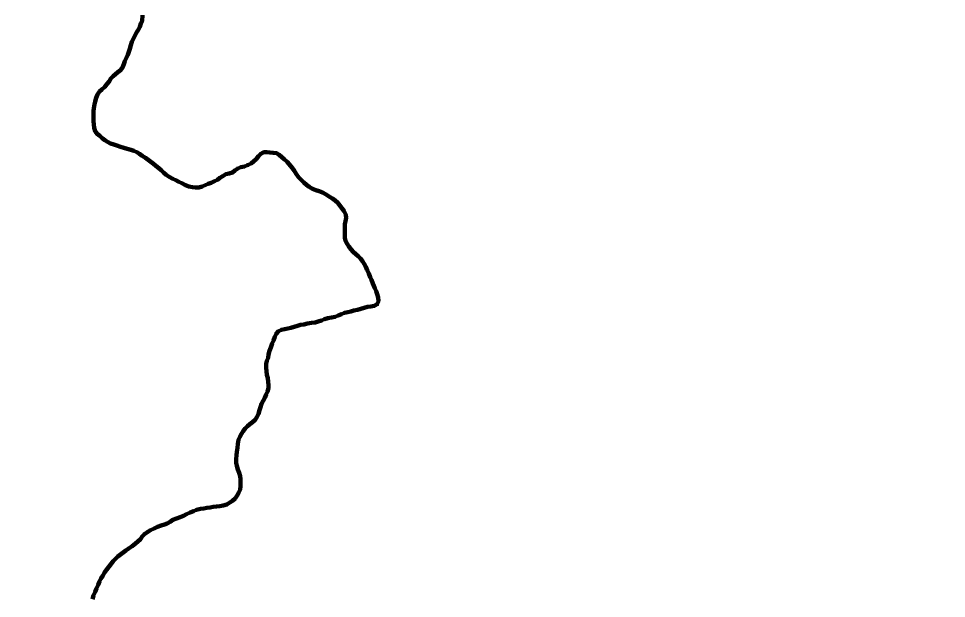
# Model space of a CAD drawing. Extents: x 553962 to 842807, y 8883888 to 9032388.
# Drawn here: x 738368 to 742094, y 8963311 to 8965639 of the extents above; entities that cross this region are included whole.
import ezdxf

# ---------------------------------------------------------------- set-up
doc = ezdxf.new("R2010")
doc.units = 0
doc.header["$LTSCALE"] = 20
for name, color, linetype, lineweight in [('24', 7, 'Continuous', 25), ('53', 7, 'Continuous', 106), ('9', 7, 'Continuous', 90)]:
    doc.layers.add(name, color=color, linetype=linetype, lineweight=lineweight)

msp = doc.modelspace()

# ---------------------------------------------------------------- linework, layer by layer
at = {"layer": '24', "lineweight": 53}
for points in [[(738865.45, 8965653.49), (738863.85, 8965629.06), (738863.85, 8965628.37), (738858.79, 8965619.79), (738855, 8965606.57), (738849.28, 8965594.91), (738841.61, 8965583.7), (738835.68, 8965572.69), (738829.06, 8965559.29), (738822.88, 8965546.11), (738818.65, 8965532.57), (738814.74, 8965518.37), (738810.51, 8965505.16), (738806.31, 8965493.26), (738800.36, 8965480.72), (738794.84, 8965468.18), (738790.85, 8965455.94), (738785.43, 8965442.86), (738777.55, 8965432.52), (738766.56, 8965424.74), (738756.33, 8965416.73), (738746.95, 8965407.72), (738738.65, 8965398.16), (738730.98, 8965387.28), (738722.76, 8965375.86), (738714.11, 8965365.11), (738702.65, 8965354.94), (738693.28, 8965346.26), (738685.17, 8965334.84), (738679.08, 8965320.68)], [(738679.08, 8965320.68), (738674.73, 8965306.49), (738672.36, 8965293.79), (738670.53, 8965280.11), (738669.13, 8965267.08), (738668.93, 8965253.91), (738668.91, 8965252.25)], [(738668.91, 8965252.25), (738668.73, 8965240.32), (738668.85, 8965226.94), (738670.49, 8965213.42), (738671.6, 8965200.57), (738675.54, 8965187.89), (738683.21, 8965177.12), (738694.17, 8965168.7), (738703.17, 8965159.65), (738713.8, 8965150.9), (738725.12, 8965143.89), (738737.43, 8965138.27), (738750.19, 8965134.07), (738762.31, 8965129.98), (738777.67, 8965124.54), (738790.66, 8965120.98), (738803.86, 8965116.55), (738817.93, 8965112.11), (738831.14, 8965108.11), (738842.47, 8965102.62), (738853.35, 8965095.94), (738864.01, 8965088.82), (738877.05, 8965080.8), (738887.58, 8965072.82), (738899.09, 8965064.39), (738909.3, 8965056.3), (738918.85, 8965048.01), (738930.57, 8965038.92), (738940.11, 8965030.3), (738950.84, 8965020.57), (738961.04, 8965012.16), (738972.88, 8965004.05), (738987.11, 8964996.12), (738999.75, 8964990.72), (739011.84, 8964984.45), (739023.72, 8964978.85), (739038.71, 8964971.13), (739051.68, 8964965.5), (739065.99, 8964962.58), (739078.9, 8964960.76), (739091.51, 8964960.69), (739105.18, 8964965.72), (739117.65, 8964970.87), (739129.15, 8964975.82), (739141.28, 8964980), (739154.42, 8964986.01), (739166.04, 8964992.48), (739176.27, 8965000.06), (739187.8, 8965007.19), (739200.3, 8965014.19), (739213.29, 8965017.59), (739226.51, 8965021.32), (739236.74, 8965029.12), (739247.95, 8965037.44), (739260.32, 8965042.38), (739274.38, 8965044.9), (739286.98, 8965050.92), (739290.36, 8965051.64), (739301.87, 8965058), (739312.88, 8965066.55), (739322.36, 8965075.33), (739330.8, 8965086.53), (739340.08, 8965096.4), (739352.03, 8965102.87), (739364.54, 8965103.45)], [(739364.54, 8965103.45), (739376.91, 8965101.43), (739390.48, 8965100.25), (739403.19, 8965099.42), (739414.3, 8965092.95), (739425.13, 8965083.33), (739434.13, 8965074.61), (739445.83, 8965064.22), (739454.28, 8965054.96), (739466.12, 8965039.89), (739474.44, 8965028.89), (739482.82, 8965015.39), (739491.99, 8965003.18), (739502.8, 8964991.61), (739513.51, 8964980.9), (739523.7, 8964971.83), (739534.46, 8964964.17), (739547.61, 8964956.26), (739561.23, 8964950.96), (739575.4, 8964946.4), (739588.59, 8964941.1), (739602.38, 8964932.96)], [(739602.38, 8964932.96), (739616.92, 8964923.4), (739629, 8964917.03), (739639.32, 8964909.05), (739649.61, 8964899.54), (739658.48, 8964888.87), (739666.48, 8964878.53), (739674.67, 8964866.66), (739681.73, 8964851.98), (739683.06, 8964838.91), (739680.69, 8964826.1), (739678.33, 8964813.74), (739678.13, 8964801.01), (739677.9, 8964785.89), (739677.7, 8964772.19), (739677.94, 8964759.67), (739680.58, 8964747.23), (739687.36, 8964735.06), (739694.26, 8964724.52), (739702.89, 8964712.75), (739711, 8964702.3), (739721.63, 8964693.45), (739731.74, 8964686.02), (739740.62, 8964676.32), (739748.4, 8964665.87), (739755.84, 8964654.45), (739762.41, 8964643.26), (739768.18, 8964629.69), (739774.06, 8964615.46), (739779.61, 8964601.35), (739784.54, 8964589.86), (739790.52, 8964575.41), (739797.86, 8964557.36), (739803.43, 8964544.66), (739808.03, 8964532.3), (739811.64, 8964519.3), (739812.5, 8964504.6), (739808.08, 8964492.7), (739796.02, 8964485.8), (739781.85, 8964483.72), (739768.99, 8964482.05), (739755.89, 8964478.21), (739742.67, 8964474.26), (739729.01, 8964469.89), (739714.72, 8964466.83), (739702.39, 8964463.85), (739689.5, 8964460.44), (739676.85, 8964457.69), (739664.27, 8964452.64), (739651.67, 8964446.95), (739638.67, 8964442.56), (739625.03, 8964439.28), (739609.97, 8964436.12), (739596.43, 8964432.5), (739584.51, 8964427.67), (739571.49, 8964422.63), (739558.93, 8964419.22), (739544.45, 8964417.47), (739528.22, 8964415.74), (739513.7, 8964411.82), (739500.17, 8964409.18), (739488.05, 8964406.09), (739473.97, 8964402.16), (739461.08, 8964398.42), (739448.42, 8964395.56)], [(739448.42, 8964395.56), (739436.08, 8964391.92), (739423, 8964389.83), (739411.06, 8964384.34), (739402.21, 8964373.91), (739397.13, 8964361.91), (739391.03, 8964346.55), (739386.39, 8964334.54), (739381.03, 8964318.19), (739375.28, 8964305), (739371.59, 8964290.69), (739369.43, 8964277.56), (739365.23, 8964265.76), (739362.64, 8964252.96), (739362.41, 8964237.3), (739362.84, 8964223.25), (739364.8, 8964208.87), (739368.18, 8964195.22), (739370.26, 8964181.27), (739371.58, 8964168.19), (739371.38, 8964155.25), (739367.6, 8964142.36), (739362.42, 8964130.46), (739356.12, 8964116.85), (739349.64, 8964105.19), (739343.57, 8964092.44), (739339.13, 8964079.23), (739335.9, 8964067.09), (739331.55, 8964052.57), (739325.15, 8964039.17), (739317.81, 8964028.07), (739306.69, 8964019.53), (739296.57, 8964011.3), (739286.55, 8964003.5), (739277.05, 8963993.52), (739269.61, 8963983.29), (739262.59, 8963972.51)], [(739262.59, 8963972.51), (739256.65, 8963960.52), (739251.02, 8963947.98), (739248.82, 8963931.59), (739246.9, 8963916.22), (739244.85, 8963900.48), (739242.71, 8963886.33), (739241.87, 8963870.58), (739241.66, 8963856.03), (739244.39, 8963843.14), (739248.55, 8963828.53), (739253.7, 8963815.25), (739258.25, 8963802.7), (739259.16, 8963789.71), (739258.97, 8963776.62), (739258.51, 8963761.96), (739256.99, 8963748.64), (739252.44, 8963736.58), (739245.59, 8963724.3), (739237.9, 8963713.25), (739227.44, 8963703.21), (739216.41, 8963695.96), (739203.93, 8963688.86), (739189.78, 8963684.45), (739175.55, 8963682.34), (739162.42, 8963680.82), (739149.65, 8963679.17), (739136.99, 8963676.92), (739124.21, 8963674.79), (739111.56, 8963672.9), (739098.06, 8963670.9), (739082.58, 8963666.63), (739070.25, 8963661.7), (739056.33, 8963656.31), (739041.79, 8963649.72), (739030.05, 8963643.58), (739016.73, 8963637.57), (739002.22, 8963632.68), (738987.69, 8963626.94), (738976.66, 8963619.57), (738964.91, 8963612.82), (738953.31, 8963608.13), (738940.26, 8963604.06), (738925.13, 8963598.81), (738912.42, 8963592.68), (738898.11, 8963585.6), (738886.37, 8963579.09), (738873.12, 8963569.93), (738864.36, 8963559.75), (738857.04, 8963549.18), (738846.84, 8963540.46), (738837.38, 8963532.23), (738823.74, 8963521.14), (738811.73, 8963513.3), (738798.6, 8963503.54), (738787.81, 8963495.92), (738777.51, 8963488.3), (738765.84, 8963479.37), (738756.48, 8963470.04), (738747.5, 8963461.31), (738739.21, 8963450.51), (738729.81, 8963438.39), (738720.65, 8963426.64), (738712.85, 8963415.47), (738705.87, 8963402.83)], [(738705.87, 8963402.83), (738698.66, 8963391.53), (738692.3, 8963379.37), (738686.77, 8963366.59), (738680.36, 8963351.53), (738674.95, 8963338.51), (738668.42, 8963323.44), (738664.09, 8963308.95)]]:
    msp.add_lwpolyline(points, dxfattribs=at)
at = {"layer": '24'}
msp.add_spline([(738367.69, 8959924.38), (738437.17, 8960071.14), (738471.91, 8960121.35), (738537.53, 8960171.56), (738630.16, 8960202.46), (738765.26, 8960248.81), (738950.53, 8960322.19), (739124.23, 8960356.96), (739313.36, 8960368.54), (739359.68, 8960368.54), (739506.35, 8960291.3), (739610.57, 8960229.5), (739660.75, 8960198.6), (739703.2, 8960210.19), (739761.1, 8960275.85), (739826.72, 8960310.61), (739919.36, 8960314.47), (740031.29, 8960372.4), (740096.91, 8960453.51), (740177.97, 8960523.03), (740239.72, 8960542.35), (740340.08, 8960557.8), (740509.91, 8960496), (740648.87, 8960465.1), (740753.08, 8960465.1), (740865.02, 8960488.27), (740926.78, 8960519.17), (741135.21, 8960677.53), (741193.11, 8960747.05), (741278.03, 8960812.71), (741293.46, 8960851.33), (741300.45, 8960850.1), (741255.47, 8960925.12), (741195.49, 8961035.16), (741220.48, 8961105.18), (741225.48, 8961275.23), (741235.47, 8961375.26), (741255.47, 8961460.29), (741305.45, 8961510.3), (741355.43, 8961545.31), (741395.42, 8961605.33), (741440.41, 8961675.35), (741500.39, 8961730.37), (741545.37, 8961795.39), (741540.37, 8961925.43), (741555.37, 8962015.45), (741660.33, 8962135.49), (741690.32, 8962305.54), (741680.33, 8962425.58), (741700.32, 8962620.63), (741780.29, 8962700.66), (741975.23, 8962690.66), (742105.18, 8962630.64), (742195.15, 8962590.63), (742275.13, 8962580.62), (742390.09, 8962640.64), (742520.05, 8962655.64), (742769.96, 8962605.63), (742989.89, 8962550.61), (743104.85, 8962540.61), (743324.78, 8962590.63), (743524.71, 8962640.64), (743664.66, 8962635.64), (743774.63, 8962635.64), (743904.58, 8962675.65), (744079.53, 8962775.68), (744274.46, 8962990.74), (744539.37, 8963385.86), (744659.33, 8963580.92), (744879.26, 8963705.96), (745084.19, 8963785.98), (745299.12, 8963800.99), (745444.07, 8963831), (745664, 8963901.02), (745943.9, 8964026.06), (746173.82, 8964201.11), (746393.75, 8964276.13), (746543.7, 8964266.13), (746708.64, 8964376.16), (746898.58, 8964536.21), (747118.5, 8964656.25), (747248.46, 8964676.25), (747398.41, 8964766.28), (747428.4, 8964831.3), (747488.38, 8964891.32), (747623.34, 8964991.35), (747863.26, 8965106.38), (747993.21, 8965146.4), (748133.17, 8965221.42), (748228.13, 8965321.45), (748358.09, 8965451.49)], degree=3, dxfattribs=at)
at = {"layer": '53'}
for points in [[(738865.45, 8965653.49), (738863.85, 8965629.06), (738863.85, 8965628.37), (738858.79, 8965619.79), (738855, 8965606.57), (738849.28, 8965594.91), (738841.61, 8965583.7), (738835.68, 8965572.69), (738829.06, 8965559.29), (738822.88, 8965546.11), (738818.65, 8965532.57), (738814.74, 8965518.37), (738810.51, 8965505.16), (738806.31, 8965493.26), (738800.36, 8965480.72), (738794.84, 8965468.18), (738790.85, 8965455.94), (738785.43, 8965442.86), (738777.55, 8965432.52), (738766.56, 8965424.74), (738756.33, 8965416.73), (738746.95, 8965407.72), (738738.65, 8965398.16), (738730.98, 8965387.28), (738722.76, 8965375.86), (738714.11, 8965365.11), (738702.65, 8965354.94), (738693.28, 8965346.26), (738685.17, 8965334.84), (738679.08, 8965320.68)], [(738679.08, 8965320.68), (738674.73, 8965306.49), (738672.36, 8965293.79), (738670.53, 8965280.11), (738669.13, 8965267.08), (738668.93, 8965253.91), (738668.91, 8965252.25)], [(738668.91, 8965252.25), (738668.73, 8965240.32), (738668.85, 8965226.94), (738670.49, 8965213.42), (738671.6, 8965200.57), (738675.54, 8965187.89), (738683.21, 8965177.12), (738694.17, 8965168.7), (738703.17, 8965159.65), (738713.8, 8965150.9), (738725.12, 8965143.89), (738737.43, 8965138.27), (738750.19, 8965134.07), (738762.31, 8965129.98), (738777.67, 8965124.54), (738790.66, 8965120.98), (738803.86, 8965116.55), (738817.93, 8965112.11), (738831.14, 8965108.11), (738842.47, 8965102.62), (738853.35, 8965095.94), (738864.01, 8965088.82), (738877.05, 8965080.8), (738887.58, 8965072.82), (738899.09, 8965064.39), (738909.3, 8965056.3), (738918.85, 8965048.01), (738930.57, 8965038.92), (738940.11, 8965030.3), (738950.84, 8965020.57), (738961.04, 8965012.16), (738972.88, 8965004.05), (738987.11, 8964996.12), (738999.75, 8964990.72), (739011.84, 8964984.45), (739023.72, 8964978.85), (739038.71, 8964971.13), (739051.68, 8964965.5), (739065.99, 8964962.58), (739078.9, 8964960.76), (739091.51, 8964960.69), (739105.18, 8964965.72), (739117.65, 8964970.87), (739129.15, 8964975.82), (739141.28, 8964980), (739154.42, 8964986.01), (739166.04, 8964992.48), (739176.27, 8965000.06), (739187.8, 8965007.19), (739200.3, 8965014.19), (739213.29, 8965017.59), (739226.51, 8965021.32), (739236.74, 8965029.12), (739247.95, 8965037.44), (739260.32, 8965042.38), (739274.38, 8965044.9), (739286.98, 8965050.92), (739290.36, 8965051.64), (739301.87, 8965058), (739312.88, 8965066.55), (739322.36, 8965075.33), (739330.8, 8965086.53), (739340.08, 8965096.4), (739352.03, 8965102.87), (739364.54, 8965103.45)], [(739364.54, 8965103.45), (739376.91, 8965101.43), (739390.48, 8965100.25), (739403.19, 8965099.42), (739414.3, 8965092.95), (739425.13, 8965083.33), (739434.13, 8965074.61), (739445.83, 8965064.22), (739454.28, 8965054.96), (739466.12, 8965039.89), (739474.44, 8965028.89), (739482.82, 8965015.39), (739491.99, 8965003.18), (739502.8, 8964991.61), (739513.51, 8964980.9), (739523.7, 8964971.83), (739534.46, 8964964.17), (739547.61, 8964956.26), (739561.23, 8964950.96), (739575.4, 8964946.4), (739588.59, 8964941.1), (739602.38, 8964932.96)], [(739602.38, 8964932.96), (739616.92, 8964923.4), (739629, 8964917.03), (739639.32, 8964909.05), (739649.61, 8964899.54), (739658.48, 8964888.87), (739666.48, 8964878.53), (739674.67, 8964866.66), (739681.73, 8964851.98), (739683.06, 8964838.91), (739680.69, 8964826.1), (739678.33, 8964813.74), (739678.13, 8964801.01), (739677.9, 8964785.89), (739677.7, 8964772.19), (739677.94, 8964759.67), (739680.58, 8964747.23), (739687.36, 8964735.06), (739694.26, 8964724.52), (739702.89, 8964712.75), (739711, 8964702.3), (739721.63, 8964693.45), (739731.74, 8964686.02), (739740.62, 8964676.32), (739748.4, 8964665.87), (739755.84, 8964654.45), (739762.41, 8964643.26), (739768.18, 8964629.69), (739774.06, 8964615.46), (739779.61, 8964601.35), (739784.54, 8964589.86), (739790.52, 8964575.41), (739797.86, 8964557.36), (739803.43, 8964544.66), (739808.03, 8964532.3), (739811.64, 8964519.3), (739812.5, 8964504.6), (739808.08, 8964492.7), (739796.02, 8964485.8), (739781.85, 8964483.72), (739768.99, 8964482.05), (739755.89, 8964478.21), (739742.67, 8964474.26), (739729.01, 8964469.89), (739714.72, 8964466.83), (739702.39, 8964463.85), (739689.5, 8964460.44), (739676.85, 8964457.69), (739664.27, 8964452.64), (739651.67, 8964446.95), (739638.67, 8964442.56), (739625.03, 8964439.28), (739609.97, 8964436.12), (739596.43, 8964432.5), (739584.51, 8964427.67), (739571.49, 8964422.63), (739558.93, 8964419.22), (739544.45, 8964417.47), (739528.22, 8964415.74), (739513.7, 8964411.82), (739500.17, 8964409.18), (739488.05, 8964406.09), (739473.97, 8964402.16), (739461.08, 8964398.42), (739448.42, 8964395.56)], [(739448.42, 8964395.56), (739436.08, 8964391.92), (739423, 8964389.83), (739411.06, 8964384.34), (739402.21, 8964373.91), (739397.13, 8964361.91), (739391.03, 8964346.55), (739386.39, 8964334.54), (739381.03, 8964318.19), (739375.28, 8964305), (739371.59, 8964290.69), (739369.43, 8964277.56), (739365.23, 8964265.76), (739362.64, 8964252.96), (739362.41, 8964237.3), (739362.84, 8964223.25), (739364.8, 8964208.87), (739368.18, 8964195.22), (739370.26, 8964181.27), (739371.58, 8964168.19), (739371.38, 8964155.25), (739367.6, 8964142.36), (739362.42, 8964130.46), (739356.12, 8964116.85), (739349.64, 8964105.19), (739343.57, 8964092.44), (739339.13, 8964079.23), (739335.9, 8964067.09), (739331.55, 8964052.57), (739325.15, 8964039.17), (739317.81, 8964028.07), (739306.69, 8964019.53), (739296.57, 8964011.3), (739286.55, 8964003.5), (739277.05, 8963993.52), (739269.61, 8963983.29), (739262.59, 8963972.51)], [(739262.59, 8963972.51), (739256.65, 8963960.52), (739251.02, 8963947.98), (739248.82, 8963931.59), (739246.9, 8963916.22), (739244.85, 8963900.48), (739242.71, 8963886.33), (739241.87, 8963870.58), (739241.66, 8963856.03), (739244.39, 8963843.14), (739248.55, 8963828.53), (739253.7, 8963815.25), (739258.25, 8963802.7), (739259.16, 8963789.71), (739258.97, 8963776.62), (739258.51, 8963761.96), (739256.99, 8963748.64), (739252.44, 8963736.58), (739245.59, 8963724.3), (739237.9, 8963713.25), (739227.44, 8963703.21), (739216.41, 8963695.96), (739203.93, 8963688.86), (739189.78, 8963684.45), (739175.55, 8963682.34), (739162.42, 8963680.82), (739149.65, 8963679.17), (739136.99, 8963676.92), (739124.21, 8963674.79), (739111.56, 8963672.9), (739098.06, 8963670.9), (739082.58, 8963666.63), (739070.25, 8963661.7), (739056.33, 8963656.31), (739041.79, 8963649.72), (739030.05, 8963643.58), (739016.73, 8963637.57), (739002.22, 8963632.68), (738987.69, 8963626.94), (738976.66, 8963619.57), (738964.91, 8963612.82), (738953.31, 8963608.13), (738940.26, 8963604.06), (738925.13, 8963598.81), (738912.42, 8963592.68), (738898.11, 8963585.6), (738886.37, 8963579.09), (738873.12, 8963569.93), (738864.36, 8963559.75), (738857.04, 8963549.18), (738846.84, 8963540.46), (738837.38, 8963532.23), (738823.74, 8963521.14), (738811.73, 8963513.3), (738798.6, 8963503.54), (738787.81, 8963495.92), (738777.51, 8963488.3), (738765.84, 8963479.37), (738756.48, 8963470.04), (738747.5, 8963461.31), (738739.21, 8963450.51), (738729.81, 8963438.39), (738720.65, 8963426.64), (738712.85, 8963415.47), (738705.87, 8963402.83)], [(738705.87, 8963402.83), (738698.66, 8963391.53), (738692.3, 8963379.37), (738686.77, 8963366.59), (738680.36, 8963351.53), (738674.95, 8963338.51), (738668.42, 8963323.44), (738664.09, 8963308.95)]]:
    msp.add_lwpolyline(points, dxfattribs=at)
at = {"layer": '9'}
for points in [[(738865.45, 8965653.49), (738863.85, 8965629.06), (738863.85, 8965628.37), (738858.79, 8965619.79), (738855, 8965606.57), (738849.28, 8965594.91), (738841.61, 8965583.7), (738835.68, 8965572.69), (738829.06, 8965559.29), (738822.88, 8965546.11), (738818.65, 8965532.57), (738814.74, 8965518.37), (738810.51, 8965505.16), (738806.31, 8965493.26), (738800.36, 8965480.72), (738794.84, 8965468.18), (738790.85, 8965455.94), (738785.43, 8965442.86), (738777.55, 8965432.52), (738766.56, 8965424.74), (738756.33, 8965416.73), (738746.95, 8965407.72), (738738.65, 8965398.16), (738730.98, 8965387.28), (738722.76, 8965375.86), (738714.11, 8965365.11), (738702.65, 8965354.94), (738693.28, 8965346.26), (738685.17, 8965334.84), (738679.08, 8965320.68)], [(738679.08, 8965320.68), (738674.73, 8965306.49), (738672.36, 8965293.79), (738670.53, 8965280.11), (738669.13, 8965267.08), (738668.93, 8965253.91), (738668.91, 8965252.25)], [(738668.91, 8965252.25), (738668.73, 8965240.32), (738668.85, 8965226.94), (738670.49, 8965213.42), (738671.6, 8965200.57), (738675.54, 8965187.89), (738683.21, 8965177.12), (738694.17, 8965168.7), (738703.17, 8965159.65), (738713.8, 8965150.9), (738725.12, 8965143.89), (738737.43, 8965138.27), (738750.19, 8965134.07), (738762.31, 8965129.98), (738777.67, 8965124.54), (738790.66, 8965120.98), (738803.86, 8965116.55), (738817.93, 8965112.11), (738831.14, 8965108.11), (738842.47, 8965102.62), (738853.35, 8965095.94), (738864.01, 8965088.82), (738877.05, 8965080.8), (738887.58, 8965072.82), (738899.09, 8965064.39), (738909.3, 8965056.3), (738918.85, 8965048.01), (738930.57, 8965038.92), (738940.11, 8965030.3), (738950.84, 8965020.57), (738961.04, 8965012.16), (738972.88, 8965004.05), (738987.11, 8964996.12), (738999.75, 8964990.72), (739011.84, 8964984.45), (739023.72, 8964978.85), (739038.71, 8964971.13), (739051.68, 8964965.5), (739065.99, 8964962.58), (739078.9, 8964960.76), (739091.51, 8964960.69), (739105.18, 8964965.72), (739117.65, 8964970.87), (739129.15, 8964975.82), (739141.28, 8964980), (739154.42, 8964986.01), (739166.04, 8964992.48), (739176.27, 8965000.06), (739187.8, 8965007.19), (739200.3, 8965014.19), (739213.29, 8965017.59), (739226.51, 8965021.32), (739236.74, 8965029.12), (739247.95, 8965037.44), (739260.32, 8965042.38), (739274.38, 8965044.9), (739286.98, 8965050.92), (739290.36, 8965051.64), (739301.87, 8965058), (739312.88, 8965066.55), (739322.36, 8965075.33), (739330.8, 8965086.53), (739340.08, 8965096.4), (739352.03, 8965102.87), (739364.54, 8965103.45)], [(739364.54, 8965103.45), (739376.91, 8965101.43), (739390.48, 8965100.25), (739403.19, 8965099.42), (739414.3, 8965092.95), (739425.13, 8965083.33), (739434.13, 8965074.61), (739445.83, 8965064.22), (739454.28, 8965054.96), (739466.12, 8965039.89), (739474.44, 8965028.89), (739482.82, 8965015.39), (739491.99, 8965003.18), (739502.8, 8964991.61), (739513.51, 8964980.9), (739523.7, 8964971.83), (739534.46, 8964964.17), (739547.61, 8964956.26), (739561.23, 8964950.96), (739575.4, 8964946.4), (739588.59, 8964941.1), (739602.38, 8964932.96)], [(739602.38, 8964932.96), (739616.92, 8964923.4), (739629, 8964917.03), (739639.32, 8964909.05), (739649.61, 8964899.54), (739658.48, 8964888.87), (739666.48, 8964878.53), (739674.67, 8964866.66), (739681.73, 8964851.98), (739683.06, 8964838.91), (739680.69, 8964826.1), (739678.33, 8964813.74), (739678.13, 8964801.01), (739677.9, 8964785.89), (739677.7, 8964772.19), (739677.94, 8964759.67), (739680.58, 8964747.23), (739687.36, 8964735.06), (739694.26, 8964724.52), (739702.89, 8964712.75), (739711, 8964702.3), (739721.63, 8964693.45), (739731.74, 8964686.02), (739740.62, 8964676.32), (739748.4, 8964665.87), (739755.84, 8964654.45), (739762.41, 8964643.26), (739768.18, 8964629.69), (739774.06, 8964615.46), (739779.61, 8964601.35), (739784.54, 8964589.86), (739790.52, 8964575.41), (739797.86, 8964557.36), (739803.43, 8964544.66), (739808.03, 8964532.3), (739811.64, 8964519.3), (739812.5, 8964504.6), (739808.08, 8964492.7), (739796.02, 8964485.8), (739781.85, 8964483.72), (739768.99, 8964482.05), (739755.89, 8964478.21), (739742.67, 8964474.26), (739729.01, 8964469.89), (739714.72, 8964466.83), (739702.39, 8964463.85), (739689.5, 8964460.44), (739676.85, 8964457.69), (739664.27, 8964452.64), (739651.67, 8964446.95), (739638.67, 8964442.56), (739625.03, 8964439.28), (739609.97, 8964436.12), (739596.43, 8964432.5), (739584.51, 8964427.67), (739571.49, 8964422.63), (739558.93, 8964419.22), (739544.45, 8964417.47), (739528.22, 8964415.74), (739513.7, 8964411.82), (739500.17, 8964409.18), (739488.05, 8964406.09), (739473.97, 8964402.16), (739461.08, 8964398.42), (739448.42, 8964395.56)], [(739448.42, 8964395.56), (739436.08, 8964391.92), (739423, 8964389.83), (739411.06, 8964384.34), (739402.21, 8964373.91), (739397.13, 8964361.91), (739391.03, 8964346.55), (739386.39, 8964334.54), (739381.03, 8964318.19), (739375.28, 8964305), (739371.59, 8964290.69), (739369.43, 8964277.56), (739365.23, 8964265.76), (739362.64, 8964252.96), (739362.41, 8964237.3), (739362.84, 8964223.25), (739364.8, 8964208.87), (739368.18, 8964195.22), (739370.26, 8964181.27), (739371.58, 8964168.19), (739371.38, 8964155.25), (739367.6, 8964142.36), (739362.42, 8964130.46), (739356.12, 8964116.85), (739349.64, 8964105.19), (739343.57, 8964092.44), (739339.13, 8964079.23), (739335.9, 8964067.09), (739331.55, 8964052.57), (739325.15, 8964039.17), (739317.81, 8964028.07), (739306.69, 8964019.53), (739296.57, 8964011.3), (739286.55, 8964003.5), (739277.05, 8963993.52), (739269.61, 8963983.29), (739262.59, 8963972.51)], [(739262.59, 8963972.51), (739256.65, 8963960.52), (739251.02, 8963947.98), (739248.82, 8963931.59), (739246.9, 8963916.22), (739244.85, 8963900.48), (739242.71, 8963886.33), (739241.87, 8963870.58), (739241.66, 8963856.03), (739244.39, 8963843.14), (739248.55, 8963828.53), (739253.7, 8963815.25), (739258.25, 8963802.7), (739259.16, 8963789.71), (739258.97, 8963776.62), (739258.51, 8963761.96), (739256.99, 8963748.64), (739252.44, 8963736.58), (739245.59, 8963724.3), (739237.9, 8963713.25), (739227.44, 8963703.21), (739216.41, 8963695.96), (739203.93, 8963688.86), (739189.78, 8963684.45), (739175.55, 8963682.34), (739162.42, 8963680.82), (739149.65, 8963679.17), (739136.99, 8963676.92), (739124.21, 8963674.79), (739111.56, 8963672.9), (739098.06, 8963670.9), (739082.58, 8963666.63), (739070.25, 8963661.7), (739056.33, 8963656.31), (739041.79, 8963649.72), (739030.05, 8963643.58), (739016.73, 8963637.57), (739002.22, 8963632.68), (738987.69, 8963626.94), (738976.66, 8963619.57), (738964.91, 8963612.82), (738953.31, 8963608.13), (738940.26, 8963604.06), (738925.13, 8963598.81), (738912.42, 8963592.68), (738898.11, 8963585.6), (738886.37, 8963579.09), (738873.12, 8963569.93), (738864.36, 8963559.75), (738857.04, 8963549.18), (738846.84, 8963540.46), (738837.38, 8963532.23), (738823.74, 8963521.14), (738811.73, 8963513.3), (738798.6, 8963503.54), (738787.81, 8963495.92), (738777.51, 8963488.3), (738765.84, 8963479.37), (738756.48, 8963470.04), (738747.5, 8963461.31), (738739.21, 8963450.51), (738729.81, 8963438.39), (738720.65, 8963426.64), (738712.85, 8963415.47), (738705.87, 8963402.83)], [(738705.87, 8963402.83), (738698.66, 8963391.53), (738692.3, 8963379.37), (738686.77, 8963366.59), (738680.36, 8963351.53), (738674.95, 8963338.51), (738668.42, 8963323.44), (738664.09, 8963308.95)]]:
    msp.add_lwpolyline(points, dxfattribs=at)

doc.saveas('drawing.dxf')
